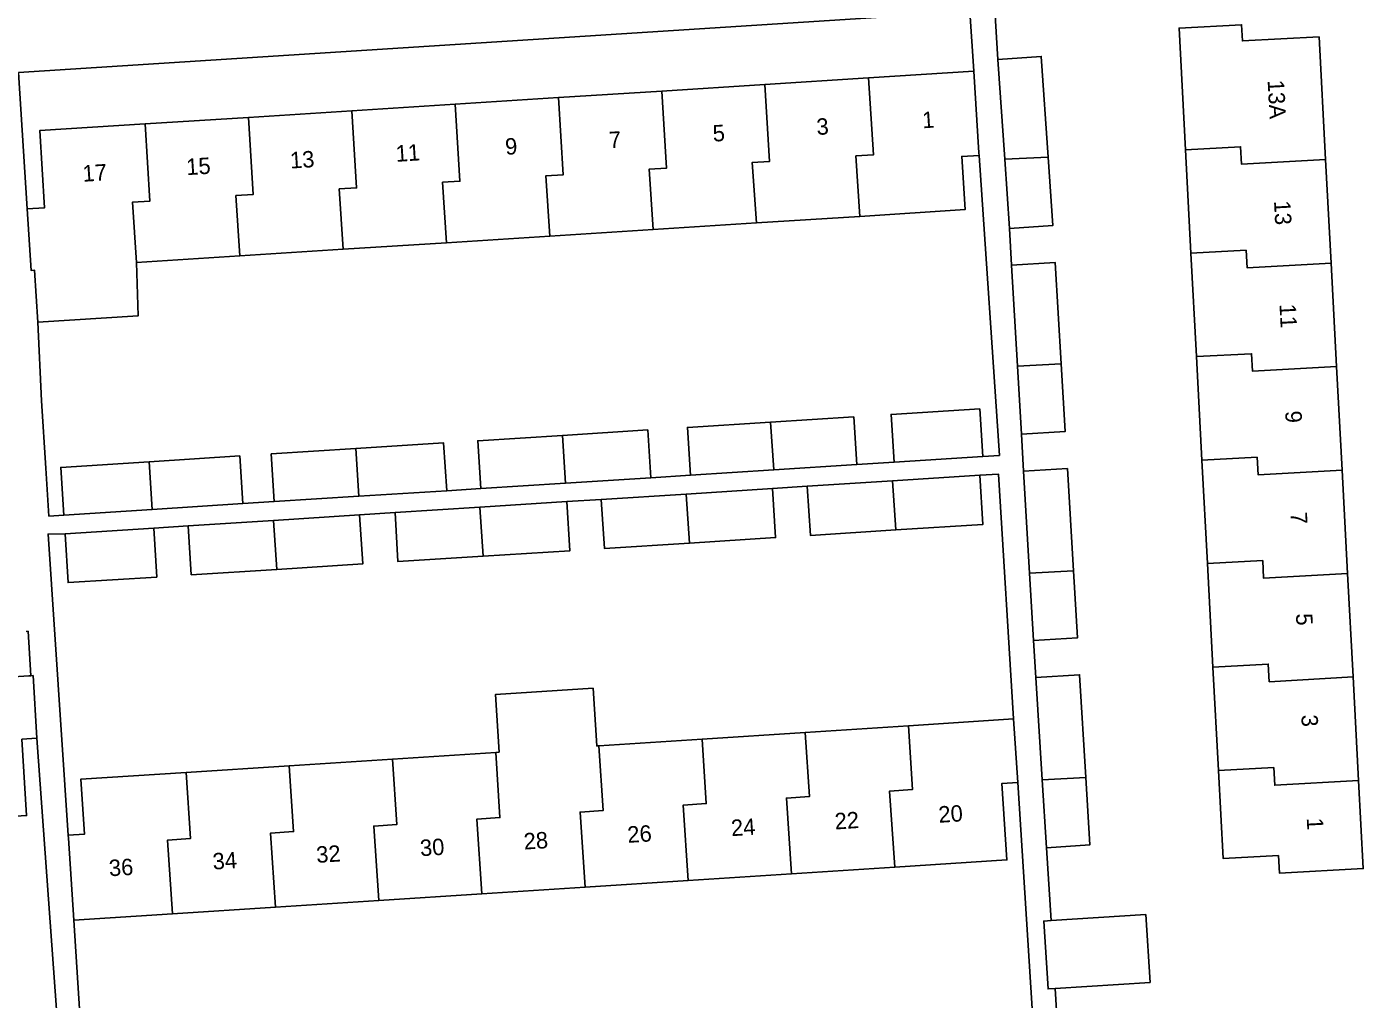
# Model space of a CAD drawing. Extents: x 159689 to 160786, y 387323 to 388339.
# Drawn here: x 160611 to 160692.5, y 387522.6 to 387581.9 of the extents above; entities that cross this region are included whole.
import ezdxf

# ---------------------------------------------------------------- set-up
doc = ezdxf.new("R2010")
doc.units = 0
for name, color, linetype in [('IMGEO_Pand', 7, 'Continuous'), ('IMGEO_Pand_nummerreeks', 7, 'Continuous'), ('IMGEO_Voetpad_open', 7, 'Continuous')]:
    doc.layers.add(name, color=color, linetype=linetype)

msp = doc.modelspace()

# ---------------------------------------------------------------- linework, layer by layer
at = {"layer": 'IMGEO_Pand'}
for points in [[(160681.652, 387574.38), (160681.259, 387581.794), (160685.078, 387581.997), (160685.13, 387581.01), (160689.805, 387581.258), (160690.202, 387573.776)], [(160670.213, 387579.885), (160672.854, 387580.068), (160673.278, 387573.934)], [(160670.634, 387573.794), (160670.213, 387579.885)], [(160662.332, 387578.76), (160668.742, 387579.168)], [(160668.742, 387579.168), (160669.06, 387574.179), (160669.069, 387574.035)], [(160649.728, 387577.957), (160656.005, 387578.357)], [(160656.005, 387578.357), (160656.293, 387573.664), (160655.233, 387573.599), (160655.492, 387569.914)], [(160656.005, 387578.357), (160662.332, 387578.76)], [(160661.794, 387570.315), (160661.56, 387573.998), (160662.62, 387574.063), (160662.332, 387578.76)], [(160637.124, 387577.155), (160643.426, 387577.556)], [(160643.426, 387577.556), (160643.714, 387572.857), (160642.654, 387572.792), (160642.889, 387569.112)], [(160643.426, 387577.556), (160649.728, 387577.957)], [(160649.191, 387569.513), (160648.956, 387573.194), (160650.016, 387573.259), (160649.728, 387577.957)], [(160624.519, 387576.352), (160630.822, 387576.753)], [(160630.822, 387576.753), (160631.11, 387572.053), (160630.05, 387571.988), (160630.285, 387568.309)], [(160630.822, 387576.753), (160637.124, 387577.155)], [(160636.587, 387568.711), (160636.352, 387572.39), (160637.412, 387572.455), (160637.124, 387577.155)], [(160611.027, 387570.775), (160612.085, 387570.842), (160611.786, 387575.541), (160618.219, 387575.951)], [(160617.681, 387567.506), (160617.447, 387571.183), (160618.507, 387571.248), (160618.219, 387575.951)], [(160618.219, 387575.951), (160624.519, 387576.352)], [(160623.983, 387567.908), (160623.748, 387571.585), (160624.808, 387571.65), (160624.519, 387576.352)], [(160690.202, 387573.776), (160685.076, 387573.489), (160685.016, 387574.559), (160681.652, 387574.38)], [(160681.987, 387568.072), (160681.652, 387574.38)], [(160669.069, 387574.035), (160668.009, 387573.967), (160668.216, 387570.724), (160661.794, 387570.315)], [(160673.278, 387573.934), (160670.634, 387573.794)], [(160670.925, 387569.579), (160670.634, 387573.794)], [(160673.278, 387573.934), (160673.567, 387569.761), (160670.925, 387569.579)], [(160690.202, 387573.776), (160690.537, 387567.468)], [(160611.679, 387563.864), (160611.477, 387567.027), (160611.267, 387567.013), (160611.027, 387570.775)], [(160661.794, 387570.315), (160655.492, 387569.914)], [(160649.191, 387569.513), (160642.889, 387569.112)], [(160655.492, 387569.914), (160649.191, 387569.513)], [(160636.587, 387568.711), (160630.285, 387568.309)], [(160642.889, 387569.112), (160636.587, 387568.711)], [(160623.983, 387567.908), (160617.681, 387567.506)], [(160630.285, 387568.309), (160623.983, 387567.908)], [(160681.987, 387568.072), (160685.352, 387568.25), (160685.412, 387567.18), (160690.537, 387567.468)], [(160682.322, 387561.763), (160681.987, 387568.072)], [(160617.681, 387567.506), (160617.796, 387564.255), (160611.679, 387563.864)], [(160671.054, 387567.348), (160673.702, 387567.506), (160674.07, 387561.324)], [(160671.411, 387561.183), (160671.054, 387567.348)], [(160690.537, 387567.468), (160690.871, 387561.159)], [(160690.871, 387561.159), (160685.748, 387560.872), (160685.688, 387561.942), (160682.322, 387561.763)], [(160674.07, 387561.324), (160671.411, 387561.183)], [(160671.652, 387557.035), (160671.411, 387561.183)], [(160674.07, 387561.324), (160674.316, 387557.194), (160671.652, 387557.035)], [(160682.657, 387555.454), (160682.322, 387561.763)], [(160690.871, 387561.159), (160691.206, 387554.85)], [(160663.886, 387555.329), (160663.701, 387558.237), (160669.106, 387558.581), (160669.292, 387555.673)], [(160656.345, 387557.769), (160651.278, 387557.446), (160651.463, 387554.538)], [(160661.61, 387555.184), (160661.425, 387558.092), (160656.345, 387557.769)], [(160656.345, 387557.769), (160656.55, 387554.862)], [(160638.683, 387553.724), (160638.497, 387556.632), (160643.665, 387556.961)], [(160643.665, 387556.961), (160648.862, 387557.292), (160649.047, 387554.384)], [(160643.851, 387554.053), (160643.665, 387556.961)], [(160626.086, 387552.922), (160625.901, 387555.83), (160631.061, 387556.158)], [(160631.061, 387556.158), (160636.418, 387556.499), (160636.603, 387553.592)], [(160631.061, 387556.158), (160631.247, 387553.251)], [(160618.454, 387555.356), (160613.071, 387555.013), (160613.257, 387552.105)], [(160618.454, 387555.356), (160623.984, 387555.708), (160624.169, 387552.8)], [(160618.639, 387552.448), (160618.454, 387555.356)], [(160669.292, 387555.673), (160663.886, 387555.329)], [(160682.657, 387555.454), (160686.025, 387555.633), (160686.085, 387554.563), (160691.206, 387554.85)], [(160682.991, 387549.146), (160682.657, 387555.454)], [(160651.463, 387554.538), (160656.55, 387554.862)], [(160656.55, 387554.862), (160661.61, 387555.184)], [(160663.794, 387554.189), (160669.112, 387554.528)], [(160663.988, 387551.198), (160669.303, 387551.537), (160669.112, 387554.528)], [(160671.783, 387554.779), (160674.451, 387554.938), (160674.822, 387548.712)], [(160672.143, 387548.57), (160671.783, 387554.779)], [(160691.206, 387554.85), (160691.541, 387548.542)], [(160643.851, 387554.053), (160638.683, 387553.724)], [(160649.047, 387554.384), (160643.851, 387554.053)], [(160651.209, 387553.387), (160656.467, 387553.722)], [(160651.402, 387550.397), (160656.658, 387550.732), (160656.467, 387553.722)], [(160658.594, 387553.858), (160663.794, 387554.189)], [(160658.594, 387553.858), (160658.785, 387550.867), (160663.988, 387551.198)], [(160663.794, 387554.189), (160663.988, 387551.198)], [(160631.247, 387553.251), (160626.086, 387552.922)], [(160636.603, 387553.592), (160631.247, 387553.251)], [(160638.628, 387552.583), (160643.93, 387552.924)], [(160643.93, 387552.924), (160644.12, 387549.933), (160638.821, 387549.596)], [(160646.033, 387553.058), (160651.209, 387553.387)], [(160646.033, 387553.058), (160646.224, 387550.067), (160651.402, 387550.397)], [(160651.402, 387550.397), (160651.209, 387553.387)], [(160613.257, 387552.105), (160618.639, 387552.448)], [(160624.169, 387552.8), (160618.639, 387552.448)], [(160626.045, 387551.775), (160631.296, 387552.112)], [(160626.236, 387548.794), (160631.486, 387549.128), (160631.296, 387552.112)], [(160633.459, 387552.251), (160638.628, 387552.583)], [(160633.459, 387552.251), (160633.63, 387549.265), (160638.821, 387549.596)], [(160638.821, 387549.596), (160638.628, 387552.583)], [(160613.33, 387550.958), (160618.736, 387551.305)], [(160613.33, 387550.958), (160613.519, 387547.984), (160618.926, 387548.328), (160618.736, 387551.305)], [(160620.837, 387551.44), (160626.045, 387551.775)], [(160620.837, 387551.44), (160621.027, 387548.462), (160626.236, 387548.794)], [(160626.045, 387551.775), (160626.236, 387548.794)], [(160682.991, 387549.146), (160686.361, 387549.325), (160686.421, 387548.255), (160691.541, 387548.542)], [(160683.326, 387542.837), (160682.991, 387549.146)], [(160672.143, 387548.57), (160674.822, 387548.712)], [(160672.381, 387544.456), (160672.143, 387548.57)], [(160674.822, 387548.712), (160675.066, 387544.616), (160672.381, 387544.456)], [(160691.541, 387548.542), (160691.875, 387542.233)], [(160610.963, 387545.016), (160611.075, 387545.023), (160611.242, 387542.305)], [(160609.876, 387542.221), (160611.131, 387542.298), (160611.242, 387542.305)], [(160611.242, 387542.305), (160611.386, 387542.314), (160611.621, 387538.496)], [(160675.573, 387536.099), (160675.199, 387542.37), (160672.521, 387542.211)], [(160691.875, 387542.233), (160686.758, 387541.946), (160686.698, 387543.016), (160683.326, 387542.837)], [(160683.661, 387536.528), (160683.326, 387542.837)], [(160645.883, 387538.042), (160645.754, 387538.034), (160645.527, 387541.543), (160639.577, 387541.159), (160639.803, 387537.65), (160639.591, 387537.636)], [(160672.916, 387535.958), (160672.521, 387542.211)], [(160691.875, 387542.233), (160692.21, 387535.923)], [(160658.467, 387538.854), (160664.759, 387539.259)], [(160663.921, 387530.643), (160663.61, 387535.28), (160665.01, 387535.374), (160664.759, 387539.259)], [(160664.759, 387539.259), (160671.172, 387539.673)], [(160671.172, 387539.673), (160671.422, 387535.808)], [(160603.638, 387533.326), (160610.986, 387533.779), (160610.699, 387538.439), (160611.621, 387538.496)], [(160645.883, 387538.042), (160652.175, 387538.448)], [(160651.337, 387529.831), (160651.029, 387534.424), (160652.429, 387534.518), (160652.175, 387538.448)], [(160652.175, 387538.448), (160658.467, 387538.854)], [(160658.467, 387538.854), (160658.719, 387534.946), (160657.319, 387534.852), (160657.629, 387530.237)], [(160633.299, 387537.23), (160639.591, 387537.636)], [(160639.591, 387537.636), (160639.847, 387533.662), (160638.447, 387533.568), (160638.752, 387529.019)], [(160645.045, 387529.425), (160644.738, 387533.996), (160646.138, 387534.09), (160645.883, 387538.042)], [(160620.716, 387536.419), (160627.008, 387536.824)], [(160627.008, 387536.824), (160627.267, 387532.806), (160625.867, 387532.712), (160626.169, 387528.207)], [(160627.008, 387536.824), (160633.299, 387537.23)], [(160632.461, 387528.613), (160632.157, 387533.14), (160633.557, 387533.234), (160633.299, 387537.23)], [(160692.21, 387535.923), (160687.094, 387535.637), (160687.034, 387536.707), (160683.661, 387536.528)], [(160613.53, 387532.593), (160614.519, 387532.657), (160614.304, 387536.005), (160620.716, 387536.419)], [(160620.716, 387536.419), (160620.977, 387532.377), (160619.577, 387532.283), (160619.877, 387527.801)], [(160671.422, 387535.808), (160670.463, 387535.746), (160670.764, 387531.084), (160663.921, 387530.643)], [(160672.916, 387535.958), (160675.573, 387536.099)], [(160673.183, 387531.824), (160672.916, 387535.958)], [(160675.573, 387536.099), (160675.817, 387531.994), (160673.183, 387531.824)], [(160692.21, 387535.923), (160692.495, 387530.551), (160687.378, 387530.279), (160687.321, 387531.348), (160683.945, 387531.169), (160683.661, 387536.528)], [(160613.864, 387527.413), (160613.542, 387532.403), (160613.53, 387532.593)], [(160657.629, 387530.237), (160651.337, 387529.831)], [(160663.921, 387530.643), (160657.629, 387530.237)], [(160638.752, 387529.019), (160645.045, 387529.425)], [(160651.337, 387529.831), (160645.045, 387529.425)], [(160626.169, 387528.207), (160632.461, 387528.613)], [(160638.752, 387529.019), (160632.461, 387528.613)], [(160619.877, 387527.801), (160613.864, 387527.413)], [(160626.169, 387528.207), (160619.877, 387527.801)], [(160673.709, 387523.245), (160679.492, 387523.617), (160679.226, 387527.751), (160673.456, 387527.379)], [(160673.709, 387523.245), (160673.278, 387523.217), (160673.011, 387527.35), (160673.456, 387527.379)]]:
    msp.add_lwpolyline(points, dxfattribs=at)
at = {"layer": 'IMGEO_Voetpad_open'}
for points in [[(160610.493, 387579.088), (160668.508, 387582.814)], [(160668.508, 387582.814), (160668.742, 387579.168)], [(160670.213, 387579.885), (160670.019, 387582.911)], [(160611.027, 387570.775), (160610.493, 387579.088)], [(160669.069, 387574.035), (160670.309, 387555.738), (160669.292, 387555.673)], [(160671.054, 387567.348), (160670.925, 387569.579)], [(160613.257, 387552.105), (160612.347, 387552.047), (160612.161, 387554.963), (160611.899, 387559.067), (160611.679, 387563.864)], [(160671.783, 387554.779), (160671.652, 387557.035)], [(160663.886, 387555.329), (160661.61, 387555.184)], [(160651.463, 387554.538), (160649.047, 387554.384)], [(160669.112, 387554.528), (160670.243, 387554.6), (160671.172, 387539.673)], [(160638.683, 387553.724), (160636.603, 387553.592)], [(160656.467, 387553.722), (160658.594, 387553.858)], [(160626.086, 387552.922), (160624.169, 387552.8)], [(160643.93, 387552.924), (160646.033, 387553.058)], [(160631.296, 387552.112), (160633.459, 387552.251)], [(160618.736, 387551.305), (160620.837, 387551.44)], [(160613.53, 387532.593), (160612.299, 387550.946), (160613.33, 387550.958)], [(160672.521, 387542.211), (160672.381, 387544.456)], [(160611.621, 387538.496), (160613.042, 387518.867)], [(160671.422, 387535.808), (160672.649, 387516.579)], [(160673.456, 387527.379), (160673.183, 387531.824)], [(160614.419, 387518.812), (160613.864, 387527.413)], [(160674.122, 387516.523), (160673.709, 387523.245)]]:
    msp.add_lwpolyline(points, dxfattribs=at)

# ---------------------------------------------------------------- texts
at = {"layer": 'IMGEO_Pand_nummerreeks'}
for s, rotation, p in [('13A', 273.03669, (160686.662, 387578.607)), ('1', 3.64372, (160665.626, 387575.682)), ('5', 3.64372, (160652.855, 387574.869)), ('3', 3.64372, (160659.184, 387575.272)), ('9', 3.64372, (160640.198, 387574.063)), ('7', 3.64372, (160646.527, 387574.466)), ('13', 3.64372, (160627.081, 387573.228)), ('11', 3.64372, (160633.524, 387573.638)), ('17', 3.64372, (160614.425, 387572.422)), ('15', 3.64372, (160620.753, 387572.825)), ('13', 273.03669, (160687.051, 387571.249)), ('11', 273.03669, (160687.384, 387564.96)), ('9', 273.03669, (160687.731, 387558.44)), ('7', 273.03669, (160688.059, 387552.265)), ('5', 273.03669, (160688.386, 387546.09)), ('3', 273.03669, (160688.714, 387539.915)), ('20', 3.69142, (160666.619, 387533.342)), ('24', 3.69142, (160653.972, 387532.526)), ('22', 3.69142, (160660.291, 387532.934)), ('1', 273.03669, (160689.047, 387533.626)), ('28', 3.68985, (160641.33, 387531.709)), ('26', 3.69142, (160647.65, 387532.118)), ('32', 3.69142, (160628.68, 387530.895)), ('30', 3.69142, (160635.008, 387531.303)), ('36', 3.69142, (160616.038, 387530.079)), ('34', 3.69142, (160622.361, 387530.487))]:
    msp.add_text(s, height=1, rotation=rotation, dxfattribs=at).set_placement(p)

doc.saveas('drawing.dxf')
